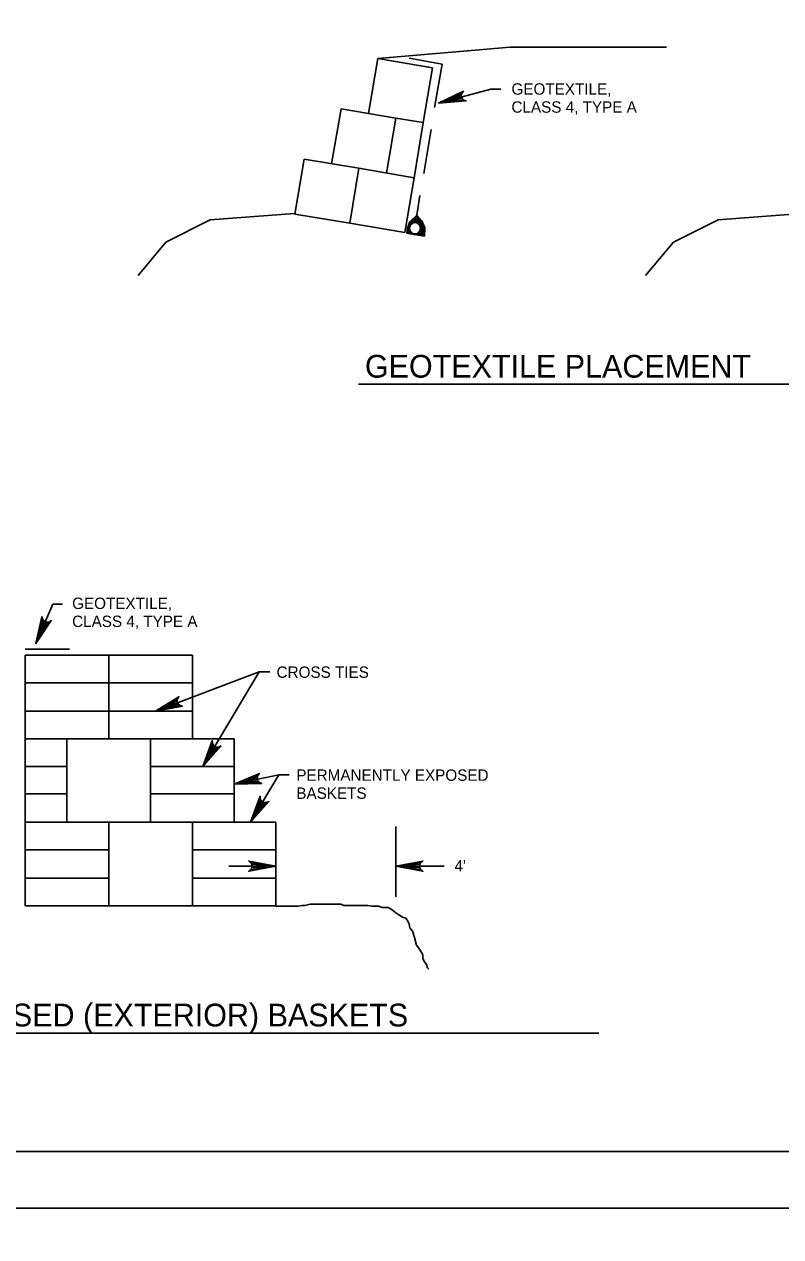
# Model space of a CAD drawing. Extents: x 3 to 3592, y -602 to 1171.
# Drawn here: x 1112 to 1311.1, y 569.3 to 888.8 of the extents above; entities that cross this region are included whole.
import ezdxf

# ---------------------------------------------------------------- set-up
doc = ezdxf.new("R2010")
doc.units = 0
for name, color, linetype in [('1', 7, 'Continuous'), ('2', 7, 'Continuous'), ('3', 7, 'Continuous'), ('P', 7, 'Continuous'), ('PLT-BNDY', 7, 'Continuous')]:
    doc.layers.add(name, color=color, linetype=linetype)

msp = doc.modelspace()

# ---------------------------------------------------------------- linework, layer by layer
at = {"layer": '1'}
msp.add_lwpolyline([(1668.51, 591.83), (1668.51, 1155.83), (882.51, 1155.83), (882.51, 591.83), (1668.51, 591.83), (1668.51, 618.19), (1468.51, 618.19), (1468.51, 682.87), (1668.51, 682.87), (1668.51, 711.83), (1468.51, 711.83), (1468.51, 591.83), (1547.31, 591.83), (1547.31, 618.19), (1547.31, 591.83), (1624.31, 591.83), (1624.31, 618.19), (1624.31, 605.88), (1668.51, 605.88)], dxfattribs=at)
at = {"layer": '2'}
for points in [[(1221.03, 868.02), (1227.57, 871.16), (1227.14, 870.65), (1221.03, 868.02), (1226.99, 870.11), (1227.03, 869.63), (1221.03, 868.02), (1227.23, 869.19), (1227.63, 868.8), (1221.03, 868.02), (1228.26, 868.58), (1227.63, 868.8), (1227.23, 869.19), (1227.03, 869.63), (1226.99, 870.11), (1227.14, 870.65)], [(1115.03, 725.63), (1116.61, 732.71), (1116.75, 732.05), (1115.03, 725.63), (1117.08, 731.6), (1117.48, 731.34), (1115.03, 725.63), (1117.96, 731.23), (1118.51, 731.3), (1115.03, 725.63), (1119.07, 731.66), (1118.51, 731.3), (1117.96, 731.23), (1117.48, 731.34), (1117.08, 731.6), (1116.75, 732.05)], [(1146.46, 707.83), (1152.65, 711.61), (1152.27, 711.06), (1146.46, 707.83), (1152.18, 710.51), (1152.27, 710.03), (1146.46, 707.83), (1152.52, 709.62), (1152.95, 709.27), (1146.46, 707.83), (1153.6, 709.11), (1152.95, 709.27), (1152.52, 709.62), (1152.27, 710.03), (1152.18, 710.51), (1152.27, 711.06)], [(1158.96, 693.2), (1161.45, 700.01), (1161.5, 699.35), (1158.96, 693.2), (1161.77, 698.86), (1162.14, 698.54), (1158.96, 693.2), (1162.59, 698.37), (1163.14, 698.37), (1158.96, 693.2), (1163.75, 698.65), (1163.14, 698.37), (1162.59, 698.37), (1162.14, 698.54), (1161.77, 698.86), (1161.5, 699.35)], [(1167.22, 688.55), (1173.92, 691.35), (1173.46, 690.86), (1167.22, 688.55), (1173.28, 690.34), (1173.3, 689.85), (1167.22, 688.55), (1173.48, 689.4), (1173.86, 688.99), (1167.22, 688.55), (1174.47, 688.73), (1173.86, 688.99), (1173.48, 689.4), (1173.3, 689.85), (1173.28, 690.34), (1173.46, 690.86)], [(1171.54, 678.57), (1174.05, 685.38), (1174.09, 684.71), (1171.54, 678.57), (1174.36, 684.22), (1174.73, 683.91), (1171.54, 678.57), (1175.18, 683.73), (1175.73, 683.73), (1171.54, 678.57), (1176.34, 684.01), (1175.73, 683.73), (1175.18, 683.73), (1174.73, 683.91), (1174.36, 684.22), (1174.09, 684.71)], [(1178.19, 666.99), (1171.06, 665.65), (1171.61, 666.03), (1178.19, 666.99), (1171.9, 666.51), (1171.98, 666.99), (1178.19, 666.99), (1171.9, 667.47), (1171.61, 667.95), (1178.19, 666.99), (1171.06, 668.33), (1171.61, 667.95), (1171.9, 667.47), (1171.98, 666.99), (1171.9, 666.51), (1171.61, 666.03)], [(1209.79, 666.99), (1216.92, 668.33), (1216.37, 667.95), (1209.79, 666.99), (1216.09, 667.47), (1216.01, 666.99), (1209.79, 666.99), (1216.09, 666.51), (1216.37, 666.03), (1209.79, 666.99), (1216.92, 665.65), (1216.37, 666.03), (1216.09, 666.51), (1216.01, 666.99), (1216.09, 667.47), (1216.37, 667.95)]]:
    msp.add_lwpolyline(points, dxfattribs=at)
at = {"layer": '3'}
for p, q in [((1199.95, 793.93), (1319.39, 793.93)), ((1024.59, 622.98), (1263.21, 622.98))]:
    msp.add_line(p, q, dxfattribs=at)
at = {"layer": 'P'}
for points in [[(1205.02, 879.73), (1239.86, 882.78)], [(1239.86, 882.78), (1281.01, 882.78)], [(1202.58, 865.31), (1205.02, 879.73)], [(1205.02, 879.73), (1219.44, 877.29)], [(1213.25, 879.83), (1221.98, 878.31)], [(1219.44, 877.29), (1217, 862.87)], [(1221.98, 878.31), (1219.95, 866.83)], [(1221.03, 868.02), (1234.78, 871.71)], [(1234.78, 871.71), (1237.43, 871.71)], [(1192.82, 852), (1195.36, 866.53)], [(1195.36, 866.53), (1209.79, 864.09)], [(1209.79, 864.09), (1207.35, 849.56)], [(1217, 862.87), (1209.79, 864.09)], [(1214.57, 848.34), (1217, 862.87)], [(1219.04, 861.04), (1217.11, 849.46)], [(1185.61, 853.22), (1183.17, 838.79)], [(1200.04, 850.88), (1185.61, 853.22)], [(1197.7, 836.35), (1200.04, 850.88)], [(1200.04, 850.88), (1197.7, 836.35)], [(1214.57, 848.34), (1200.04, 850.88)], [(1212.13, 833.91), (1214.57, 848.34)], [(1216.09, 843.67), (1215.28, 838.48)], [(1160.92, 837.26), (1149.24, 831.37)], [(1183.07, 838.89), (1160.92, 837.26)], [(1183.17, 838.79), (1197.7, 836.35)], [(1215.28, 838.48), (1213.45, 836.76), (1212.84, 835.13), (1212.64, 833.71)], [(1214.16, 837.26), (1214.06, 837.06), (1214.16, 836.55), (1214.46, 836.55), (1214.57, 836.86), (1214.57, 837.26), (1214.46, 837.37), (1214.16, 837.26), (1214.06, 837.06)], [(1214.67, 837.67), (1214.57, 837.57), (1214.67, 837.16), (1214.77, 837.16), (1214.97, 837.57), (1214.67, 837.67), (1214.67, 837.57)], [(1214.67, 837.06), (1214.57, 836.86), (1214.67, 836.55), (1214.97, 836.55), (1214.97, 836.86), (1214.67, 837.06), (1214.67, 836.96)], [(1214.97, 838.08), (1214.97, 837.77), (1215.07, 837.37), (1215.28, 837.37), (1215.48, 837.67), (1215.48, 838.08), (1215.28, 838.08), (1214.97, 838.08), (1214.97, 837.87)], [(1214.97, 837.37), (1214.97, 837.06), (1214.97, 836.86), (1215.07, 836.76), (1215.48, 836.76), (1215.48, 837.06), (1215.28, 837.26), (1214.97, 837.37), (1214.97, 837.26)], [(1215.28, 838.48), (1216.6, 836.96), (1217.41, 835.13), (1217.31, 833)], [(1215.48, 837.77), (1215.48, 837.26), (1215.58, 836.96), (1215.79, 836.96), (1215.89, 837.37), (1215.68, 837.67), (1215.48, 837.77), (1215.48, 837.57)], [(1215.99, 837.26), (1215.89, 837.06), (1215.99, 836.96), (1216.29, 836.96), (1216.29, 837.16), (1215.99, 837.26), (1215.99, 837.16)], [(1294.63, 837.26), (1282.84, 831.37)], [(1316.67, 838.89), (1294.63, 837.26)], [(1197.7, 836.35), (1212.13, 833.91)], [(1212.84, 834.22), (1212.74, 834.11), (1212.74, 833.81), (1213.04, 833.71), (1213.35, 833.71), (1213.35, 833.91), (1213.14, 834.22), (1212.84, 834.22), (1212.84, 834.11)], [(1213.04, 835.13), (1212.94, 834.62), (1213.14, 834.42), (1213.25, 834.42), (1213.35, 834.72), (1213.14, 835.13), (1213.04, 835.13), (1213.04, 834.93)], [(1213.14, 835.54), (1213.14, 835.44), (1213.14, 835.33), (1213.45, 835.54), (1213.35, 835.74), (1213.14, 835.54), (1213.14, 835.44)], [(1216.29, 835.03), (1216.19, 835.44), (1215.99, 835.94), (1215.68, 836.25), (1215.28, 836.45), (1214.77, 836.55), (1214.36, 836.45), (1213.96, 836.25), (1213.65, 835.94), (1213.45, 835.44), (1213.35, 835.03), (1213.45, 834.62), (1213.65, 834.11), (1213.96, 833.91), (1214.36, 833.61), (1214.77, 833.61), (1215.28, 833.61), (1215.68, 833.91), (1215.99, 834.11), (1216.19, 834.62), (1216.29, 835.23)], [(1213.45, 836.25), (1213.35, 836.05), (1213.35, 835.74), (1213.45, 835.74), (1213.65, 836.05), (1213.65, 836.25), (1213.45, 836.25), (1213.35, 836.05)], [(1213.45, 834.11), (1213.45, 833.91), (1213.55, 833.61), (1213.65, 833.61), (1213.65, 833.91), (1213.45, 834.11), (1213.45, 833.91)], [(1213.75, 836.76), (1213.65, 836.55), (1213.86, 836.45), (1214.06, 836.45), (1214.06, 836.76), (1213.75, 836.76), (1213.65, 836.55)], [(1215.07, 836.76), (1215.28, 836.55), (1215.48, 836.45), (1215.48, 836.55), (1215.28, 836.76), (1215.07, 836.76), (1215.18, 836.65)], [(1215.48, 836.76), (1215.79, 836.45), (1215.99, 836.35), (1216.19, 836.45), (1216.19, 836.76), (1215.99, 836.76), (1215.79, 836.76), (1215.48, 836.76), (1215.58, 836.55)], [(1215.79, 833.81), (1215.58, 833.61), (1215.79, 833.4), (1215.99, 833.4), (1215.99, 833.71), (1215.79, 833.81), (1215.68, 833.71)], [(1215.89, 834.11), (1215.99, 833.61), (1216.5, 833.61), (1216.5, 834.11), (1215.89, 834.11), (1215.99, 833.91)], [(1215.99, 836.05), (1215.99, 835.94), (1216.09, 835.74), (1216.29, 835.74), (1216.29, 836.05), (1215.99, 836.05), (1215.99, 835.94)], [(1216.4, 834.62), (1216.19, 834.52), (1216.29, 834.22), (1216.5, 834.22), (1216.5, 834.52), (1216.4, 834.62), (1216.29, 834.52)], [(1216.29, 836.76), (1216.29, 836.25), (1216.4, 835.94), (1216.6, 835.94), (1216.6, 836.45), (1216.29, 836.76), (1216.29, 836.65)], [(1216.4, 835.74), (1216.29, 835.44), (1216.4, 835.13), (1216.7, 835.13), (1216.8, 835.44), (1216.8, 835.74), (1216.4, 835.74), (1216.29, 835.64)], [(1216.5, 834.93), (1216.6, 834.62), (1216.9, 834.42), (1217.11, 834.52), (1217.11, 834.93), (1216.5, 834.93), (1216.5, 834.72)], [(1216.7, 836.25), (1216.6, 836.05), (1216.7, 835.84), (1216.9, 835.84), (1216.9, 836.05), (1216.7, 836.25), (1216.6, 836.05)], [(1216.7, 834.42), (1216.6, 834.11), (1216.6, 833.91), (1216.8, 833.91), (1217.11, 833.91), (1217.11, 834.11), (1216.7, 834.42), (1216.6, 834.22)], [(1216.7, 833.81), (1216.7, 833.3), (1217.21, 833.3), (1217.21, 833.4), (1217, 833.61), (1216.7, 833.81), (1216.7, 833.61)], [(1216.9, 835.54), (1216.8, 835.33), (1216.8, 835.13), (1217.11, 835.03), (1217.41, 835.03), (1217.41, 835.23), (1217.21, 835.44), (1216.9, 835.54), (1216.8, 835.44)], [(1217.11, 834.42), (1217, 834.22), (1217.21, 834.11), (1217.31, 834.11), (1217.31, 834.42), (1217.11, 834.42), (1217.11, 834.32)], [(1149.24, 831.37), (1141.92, 822.63)], [(1212.64, 833.71), (1217.31, 833)], [(1213.86, 833.71), (1213.86, 833.61), (1214.06, 833.61), (1213.96, 833.71), (1213.86, 833.71), (1213.86, 833.61)], [(1214.16, 833.61), (1214.46, 833.51), (1214.46, 833.51), (1214.46, 833.61), (1214.46, 833.61), (1214.16, 833.61), (1214.26, 833.61)], [(1214.67, 833.51), (1214.67, 833.4), (1215.07, 833.4), (1215.07, 833.51), (1214.97, 833.51), (1214.77, 833.61), (1214.67, 833.51), (1214.67, 833.4)], [(1215.28, 833.4), (1215.79, 833.4), (1215.48, 833.51), (1215.38, 833.51), (1215.28, 833.4), (1215.38, 833.4)], [(1215.79, 833.4), (1215.79, 833.3), (1216.19, 833.3), (1215.99, 833.4), (1215.79, 833.4), (1215.79, 833.3)], [(1216.09, 833.61), (1216.09, 833.4), (1216.4, 833.3), (1216.4, 833.4), (1216.09, 833.61), (1216.09, 833.4)], [(1282.84, 831.37), (1275.53, 822.63)], [(1115.03, 725.63), (1119.47, 735.98)], [(1119.47, 735.98), (1122.01, 735.98)], [(1123.84, 724.19), (1112.15, 724.19)], [(1112.15, 722.56), (1134.2, 722.56)], [(1112.15, 707.83), (1112.15, 722.56)], [(1134.2, 722.56), (1134.2, 700.52)], [(1134.2, 722.56), (1156.25, 722.56)], [(1134.2, 707.83), (1134.2, 722.56)], [(1156.25, 722.56), (1156.25, 700.52)], [(1146.46, 707.83), (1173.83, 718.2)], [(1158.96, 693.2), (1173.83, 718.2)], [(1173.83, 718.2), (1176.57, 718.2)], [(1173.83, 718.2), (1176.57, 718.2)], [(1112.15, 715.25), (1134.2, 715.25)], [(1134.2, 715.25), (1156.25, 715.25)], [(1112.15, 707.83), (1134.2, 707.83)], [(1112.15, 700.52), (1112.15, 707.83)], [(1134.2, 707.83), (1156.25, 707.83)], [(1134.2, 700.52), (1134.2, 707.83)], [(1134.2, 700.52), (1112.15, 700.52)], [(1112.15, 700.52), (1112.15, 678.57)], [(1123.13, 678.57), (1123.13, 700.52)], [(1156.25, 700.52), (1134.2, 700.52)], [(1145.17, 700.52), (1167.22, 700.52)], [(1145.17, 685.99), (1145.17, 700.52)], [(1167.22, 700.52), (1167.22, 678.57)], [(1123.13, 693.2), (1112.15, 693.2)], [(1145.17, 693.2), (1167.22, 693.2)], [(1167.22, 688.55), (1179.01, 691.07)], [(1171.54, 678.57), (1179.01, 691.07)], [(1179.01, 691.07), (1181.65, 691.07)], [(1112.15, 685.99), (1123.13, 685.99)], [(1145.17, 685.99), (1167.22, 685.99)], [(1145.17, 678.57), (1145.17, 685.99)], [(1112.15, 663.84), (1112.15, 678.57)], [(1112.15, 678.57), (1134.2, 678.57)], [(1134.2, 678.57), (1134.2, 663.84)], [(1134.2, 678.57), (1145.99, 678.57)], [(1167.22, 678.57), (1145.17, 678.57)], [(1156.25, 678.57), (1178.19, 678.57)], [(1156.25, 663.84), (1156.25, 678.57)], [(1178.19, 678.57), (1178.19, 656.52)], [(1178.19, 660.18), (1178.19, 677.45)], [(1209.79, 658.86), (1209.79, 677.45)], [(1112.15, 671.26), (1134.2, 671.26)], [(1156.25, 671.26), (1178.19, 671.26)], [(1178.19, 666.99), (1165.79, 666.99)], [(1209.79, 666.99), (1222.5, 666.99)], [(1112.15, 656.52), (1112.15, 663.84)], [(1112.15, 663.84), (1134.2, 663.84)], [(1134.2, 663.84), (1134.2, 656.52)], [(1156.25, 663.84), (1178.19, 663.84)], [(1156.25, 656.52), (1156.25, 663.84)], [(1134.2, 656.52), (1112.15, 656.52)], [(1134.2, 656.52), (1156.25, 656.52)], [(1178.19, 656.52), (1156.25, 656.52)], [(1178.19, 656.42), (1184.09, 656.42)], [(1184.09, 656.42), (1185, 656.63)], [(1185, 656.63), (1185.81, 656.63)], [(1185.81, 656.63), (1187.24, 656.93)], [(1187.24, 656.93), (1195.26, 656.93)], [(1195.26, 656.93), (1196.08, 656.63)], [(1196.08, 656.63), (1202.38, 656.63)], [(1202.38, 656.63), (1203.49, 656.42)], [(1203.49, 656.42), (1205.22, 656.42)], [(1205.22, 656.42), (1206.13, 656.12)], [(1206.13, 656.12), (1207.76, 656.12)], [(1207.76, 656.12), (1208.78, 655.51)], [(1208.78, 655.51), (1209.79, 654.7)], [(1209.79, 654.7), (1210.6, 654.19)], [(1210.6, 654.19), (1211.52, 653.58)], [(1211.52, 653.58), (1212.43, 653.27)], [(1212.43, 653.27), (1212.94, 652.46)], [(1212.94, 652.46), (1213.25, 651.65)], [(1213.25, 651.65), (1213.45, 650.73)], [(1213.45, 650.73), (1214.16, 649.82)], [(1214.16, 649.82), (1214.67, 648.19)], [(1214.67, 648.19), (1215.18, 646.16)], [(1215.18, 646.16), (1215.79, 645.35)], [(1215.79, 645.35), (1216.4, 644.43)], [(1216.4, 644.43), (1216.9, 643.62)], [(1216.9, 643.62), (1216.9, 642.71)], [(1216.9, 642.71), (1217.21, 641.89)], [(1217.21, 641.89), (1217.82, 641.08)], [(1217.82, 641.08), (1218.12, 640.17)], [(1218.12, 640.17), (1218.43, 639.86)]]:
    msp.add_lwpolyline(points, dxfattribs=at)
at = {"layer": 'PLT-BNDY'}
for points in [[(843.51, 1170.83), (1684.51, 1170.83), (1684.51, 576.83), (843.51, 576.83)], [(843.51, 576.83), (1684.51, 576.83), (1684.51, -17.17), (843.51, -17.17)]]:
    msp.add_lwpolyline(points, close=True, dxfattribs=at)

# ---------------------------------------------------------------- texts
at = {"layer": '3'}
for s, height, p in [('GEOTEXTILE,', 3, (1240.21, 870.24)), ('CLASS 4, TYPE A', 3, (1240.21, 865.49)), ('GEOTEXTILE PLACEMENT', 6, (1201.63, 795.68)), ('GEOTEXTILE,', 3, (1124.55, 734.73)), ('CLASS 4, TYPE A', 3, (1124.55, 729.98)), ('CROSS TIES', 3, (1178.37, 716.59)), ('PERMANENTLY EXPOSED', 3, (1183.57, 689.46)), ('BASKETS', 3, (1183.57, 684.71)), ("4'", 3, (1225.22, 665.59)), ('CROSS TIES IN EXPOSED (EXTERIOR) BASKETS', 6, (1025.32, 624.74))]:
    msp.add_text(s, height=height, dxfattribs=at).set_placement(p)

doc.saveas('drawing.dxf')
